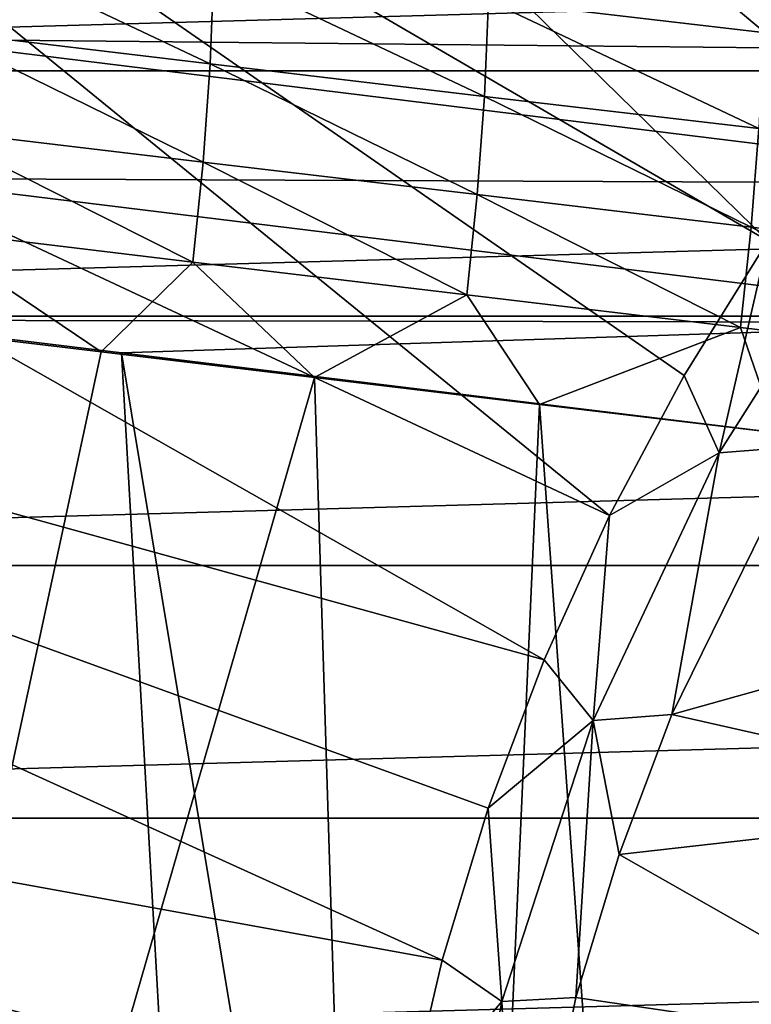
# Model space of a CAD drawing. Header units: metres. Extents: x -109 to 109, y -19 to 107.
# Tile 274 of 315: x 57.45 to 62.5, y 17.24 to 24.03. Entities that reach past the tile are written whole.
import ezdxf

# ---------------------------------------------------------------- set-up
doc = ezdxf.new("R2010")
doc.units = ezdxf.units.M
doc.layers.add('solid_21_412_310_XXX', color=7, linetype='CONTINUOUS')

msp = doc.modelspace()

# ---------------------------------------------------------------- linework, layer by layer
at = {"layer": 'solid_21_412_310_XXX'}
for points in [[(62.610092, 22.50675, 60.82386), (50.639248, 29.475203, 65.860069), (52.621212, 32.268517, 65.860069)], [(63.24683, 23.395321, 60.82386), (62.610092, 22.50675, 60.82386), (52.621212, 32.268517, 65.860069)], [(63.940327, 24.240351, 60.82386), (63.24683, 23.395321, 60.82386), (52.621212, 32.268517, 65.860069)], [(61.517521, 20.614365, 60.82386), (48.982502, 26.477545, 65.860069), (50.639248, 29.475203, 65.860069)], [(62.032833, 21.578444, 60.82386), (61.517521, 20.614365, 60.82386), (50.639248, 29.475203, 65.860069)], [(62.610092, 22.50675, 60.82386), (62.032833, 21.578444, 60.82386), (50.639248, 29.475203, 65.860069)], [(61.066364, 19.618643, 60.82386), (47.671803, 23.313238, 65.860069), (48.982502, 26.477545, 65.860069)], [(61.517521, 20.614365, 60.82386), (61.066364, 19.618643, 60.82386), (48.982502, 26.477545, 65.860069)], [(105.740036, 25.337763, 71.355003), (47.259949, 25.337719, 71.355003), (46.626732, 23.678873, 71.355003)], [(106.37326, 23.678898, 71.355003), (105.740036, 25.337763, 71.355003), (46.626732, 23.678873, 71.355003)], [(56.671814, 23.897907, 16.130598), (64.909485, 23.815317, 15.635851), (56.833035, 24.811453, 16.048054)], [(56.833035, 24.811453, 16.048054), (64.909485, 23.815317, 15.635851), (65.073112, 24.665665, 15.485544)], [(58.764675, 23.726791, -16.574505), (56.873188, 23.952045, -16.724733), (56.893738, 24.611616, -16.647463)], [(58.764675, 23.726791, -16.574505), (56.893738, 24.611616, -16.647463), (58.788258, 24.386568, -16.496759)], [(62.577244, 23.942883, -16.18181), (60.682766, 24.16374, -16.341549), (62.581612, 24.582136, -16.064266)], [(60.656067, 23.503305, -16.41955), (58.764675, 23.726791, -16.574505), (58.788258, 24.386568, -16.496759)], [(60.656067, 23.503305, -16.41955), (58.788258, 24.386568, -16.496759), (60.682766, 24.16374, -16.341549)], [(62.54734, 23.281376, -16.259857), (60.656067, 23.503305, -16.41955), (60.682766, 24.16374, -16.341549)], [(62.54734, 23.281376, -16.259857), (60.682766, 24.16374, -16.341549), (62.577244, 23.942883, -16.18181)], [(56.534019, 22.935905, 16.165897), (64.761322, 22.902811, 15.720675), (56.671814, 23.897907, 16.130598)], [(56.671814, 23.897907, 16.130598), (64.761322, 22.902811, 15.720675), (64.909485, 23.815317, 15.635851)], [(58.71516, 23.050182, -16.619467), (56.825428, 23.275812, -16.769316), (56.873188, 23.952045, -16.724733)], [(58.71516, 23.050182, -16.619467), (56.873188, 23.952045, -16.724733), (58.764675, 23.726791, -16.574505)], [(60.604698, 22.825762, -16.464769), (58.71516, 23.050182, -16.619467), (58.764675, 23.726791, -16.574505)], [(60.604698, 22.825762, -16.464769), (58.764675, 23.726791, -16.574505), (60.656067, 23.503305, -16.41955)], [(106.37326, 23.678898, 71.355003), (46.626732, 23.678873, 71.355003), (46.087589, 21.987328, 71.355003)], [(106.912399, 21.987366, 71.355003), (106.37326, 23.678898, 71.355003), (46.087589, 21.987328, 71.355003)], [(62.494026, 22.602385, -16.305206), (60.604698, 22.825762, -16.464769), (60.656067, 23.503305, -16.41955)], [(62.494026, 22.602385, -16.305206), (60.656067, 23.503305, -16.41955), (62.54734, 23.281376, -16.259857)], [(60.363968, 17.549452, 60.82386), (46.723637, 20.022078, 65.860069), (47.671803, 23.313238, 65.860069)], [(60.681297, 18.595543, 60.82386), (60.363968, 17.549452, 60.82386), (47.671803, 23.313238, 65.860069)], [(61.066364, 19.618643, 60.82386), (60.681297, 18.595543, 60.82386), (47.671803, 23.313238, 65.860069)], [(64.383102, 22.379827, -16.140772), (62.494026, 22.602385, -16.305206), (62.54734, 23.281376, -16.259857)], [(58.645283, 22.360645, -16.640783), (56.756275, 22.586706, -16.790335), (56.825428, 23.275812, -16.769316)], [(58.645283, 22.360645, -16.640783), (56.825428, 23.275812, -16.769316), (58.71516, 23.050182, -16.619467)], [(60.533997, 22.135176, -16.486338), (58.645283, 22.360645, -16.640783), (58.71516, 23.050182, -16.619467)], [(60.533997, 22.135176, -16.486338), (58.71516, 23.050182, -16.619467), (60.604698, 22.825762, -16.464769)], [(56.297905, 21.961546, 16.181417), (64.628944, 21.944286, 15.75742), (56.534019, 22.935905, 16.165897)], [(56.534019, 22.935905, 16.165897), (64.628944, 21.944286, 15.75742), (64.761322, 22.902811, 15.720675)], [(62.422398, 21.910173, -16.326975), (60.533997, 22.135176, -16.486338), (60.604698, 22.825762, -16.464769)], [(62.422398, 21.910173, -16.326975), (60.604698, 22.825762, -16.464769), (62.494026, 22.602385, -16.305206)], [(62.274208, 21.046513, 60.697536), (62.610092, 22.50675, 60.82386), (63.366573, 22.767809, 60.697536)], [(62.857403, 21.091322, 60.654999), (62.274208, 21.046513, 60.697536), (63.366573, 22.767809, 60.697536)], [(49.490227, 0.918251, 16.481155), (59.326492, 0.935246, 16.035645), (50.073196, 22.71978, 16.457001)], [(59.326492, 0.935246, 16.035645), (56.297905, 21.961546, 16.181417), (50.073196, 22.71978, 16.457001)], [(64.310455, 21.685493, -16.162697), (62.422398, 21.910173, -16.326975), (62.494026, 22.602385, -16.305206)], [(64.310455, 21.685493, -16.162697), (62.494026, 22.602385, -16.305206), (64.383102, 22.379827, -16.140772)], [(58.01263, 21.741417, -16.694012), (56.610119, 21.909502, -16.804329), (56.756275, 22.586706, -16.790335)], [(58.01263, 21.741417, -16.694012), (56.756275, 22.586706, -16.790335), (58.645283, 22.360645, -16.640783)], [(62.274208, 21.046513, 60.697536), (62.032833, 21.578444, 60.82386), (62.610092, 22.50675, 60.82386)], [(59.483063, 21.565178, -16.575434), (58.01263, 21.741417, -16.694012), (58.645283, 22.360645, -16.640783)], [(59.483063, 21.565178, -16.575434), (58.645283, 22.360645, -16.640783), (60.533997, 22.135176, -16.486338)], [(61.035404, 21.37904, -16.44701), (59.483063, 21.565178, -16.575434), (60.533997, 22.135176, -16.486338)], [(61.035404, 21.37904, -16.44701), (60.533997, 22.135176, -16.486338), (62.422398, 21.910173, -16.326975)], [(106.912399, 21.987366, 71.355003), (46.087589, 21.987328, 71.355003), (45.644253, 20.268642, 71.355003)], [(107.355743, 20.268663, 71.355003), (106.912399, 21.987366, 71.355003), (45.644253, 20.268642, 71.355003)], [(58.151619, 21.735914, 16.093102), (64.628944, 21.944286, 15.75742), (56.297905, 21.961546, 16.181417)], [(59.326492, 0.935246, 16.035645), (58.151619, 21.735914, 16.093102), (56.297905, 21.961546, 16.181417)], [(58.151619, 21.735914, 16.093102), (64.337006, 20.981516, 15.777664), (64.628944, 21.944286, 15.75742)], [(53.535072, 0.95589, -17.036699), (56.610119, 21.909502, -16.804329), (58.01263, 21.741417, -16.694012)], [(62.672314, 21.182648, -16.30798), (61.035404, 21.37904, -16.44701), (62.422398, 21.910173, -16.326975)], [(62.672314, 21.182648, -16.30798), (62.422398, 21.910173, -16.326975), (64.310455, 21.685493, -16.162697)], [(53.535072, 0.95589, -17.036699), (58.01263, 21.741417, -16.694012), (59.483063, 21.565178, -16.575434)], [(61.599945, 0.940683, 15.921186), (64.337006, 20.981516, 15.777664), (58.151619, 21.735914, 16.093102)], [(59.326492, 0.935246, 16.035645), (61.599945, 0.940683, 15.921186), (58.151619, 21.735914, 16.093102)], [(60.123821, 0.962093, -16.522827), (53.535072, 0.95589, -17.036699), (59.483063, 21.565178, -16.575434)], [(60.123821, 0.962093, -16.522827), (59.483063, 21.565178, -16.575434), (61.035404, 21.37904, -16.44701)], [(62.274208, 21.046513, 60.697536), (61.517521, 20.614365, 60.82386), (62.032833, 21.578444, 60.82386)], [(62.498146, 0.965167, -16.322948), (60.123821, 0.962093, -16.522827), (61.035404, 21.37904, -16.44701)], [(62.498146, 0.965167, -16.322948), (61.035404, 21.37904, -16.44701), (62.672314, 21.182648, -16.30798)], [(61.406189, 19.20188, 60.697536), (61.517521, 20.614365, 60.82386), (62.274208, 21.046513, 60.697536)], [(61.947357, 19.243067, 60.654999), (61.406189, 19.20188, 60.697536), (62.274208, 21.046513, 60.697536)], [(62.857403, 21.091322, 60.654999), (61.947357, 19.243067, 60.654999), (62.274208, 21.046513, 60.697536)], [(65.563698, 20.254133, 60.654999), (61.947357, 19.243067, 60.654999), (62.857403, 21.091322, 60.654999)], [(61.599945, 0.940683, 15.921186), (65.001106, 13.066215, 15.741899), (64.337006, 20.981516, 15.777664)], [(61.406189, 19.20188, 60.697536), (61.066364, 19.618643, 60.82386), (61.517521, 20.614365, 60.82386)], [(107.355743, 20.268663, 71.355003), (45.644253, 20.268642, 71.355003), (45.297821, 18.52701, 71.355003)], [(107.702179, 18.527025, 71.355003), (107.355743, 20.268663, 71.355003), (45.297821, 18.52701, 71.355003)], [(65.563698, 20.254133, 60.654999), (64.674789, 18.626219, 60.654999), (61.947357, 19.243067, 60.654999)], [(59.937668, 15.40629, 60.82386), (46.149925, 16.645449, 65.860069), (46.723637, 20.022078, 65.860069)], [(60.115738, 16.484848, 60.82386), (59.937668, 15.40629, 60.82386), (46.723637, 20.022078, 65.860069)], [(60.363968, 17.549452, 60.82386), (60.115738, 16.484848, 60.82386), (46.723637, 20.022078, 65.860069)], [(61.406189, 19.20188, 60.697536), (60.681297, 18.595543, 60.82386), (61.066364, 19.618643, 60.82386)], [(61.947357, 19.243067, 60.654999), (61.584801, 18.277885, 60.654999), (61.406189, 19.20188, 60.697536)], [(64.674789, 18.626219, 60.654999), (61.584801, 18.277885, 60.654999), (61.947357, 19.243067, 60.654999)], [(60.776207, 17.263, 60.697536), (60.681297, 18.595543, 60.82386), (61.406189, 19.20188, 60.697536)], [(61.285954, 17.290216, 60.654999), (60.776207, 17.263, 60.697536), (61.406189, 19.20188, 60.697536)], [(61.584801, 18.277885, 60.654999), (61.285954, 17.290216, 60.654999), (61.406189, 19.20188, 60.697536)], [(64.674789, 18.626219, 60.654999), (64.026596, 16.88835, 60.654999), (61.584801, 18.277885, 60.654999)], [(60.776207, 17.263, 60.697536), (60.363968, 17.549452, 60.82386), (60.681297, 18.595543, 60.82386)], [(107.702179, 18.527025, 71.355003), (45.297821, 18.52701, 71.355003), (45.049725, 16.76968, 71.355003)], [(107.950272, 16.769693, 71.355003), (107.702179, 18.527025, 71.355003), (45.049725, 16.76968, 71.355003)], [(64.026596, 16.88835, 60.654999), (61.285954, 17.290216, 60.654999), (61.584801, 18.277885, 60.654999)], [(60.776207, 17.263, 60.697536), (60.115738, 16.484848, 60.82386), (60.363968, 17.549452, 60.82386)], [(60.394203, 15.260452, 60.697536), (60.115738, 16.484848, 60.82386), (60.776207, 17.263, 60.697536)], [(60.885555, 15.269276, 60.654999), (60.394203, 15.260452, 60.697536), (60.776207, 17.263, 60.697536)], [(61.285954, 17.290216, 60.654999), (60.885555, 15.269276, 60.654999), (60.776207, 17.263, 60.697536)], [(64.026596, 16.88835, 60.654999), (60.885555, 15.269276, 60.654999), (61.285954, 17.290216, 60.654999)]]:
    msp.add_3dface(points, dxfattribs=at)

doc.saveas('drawing.dxf')
